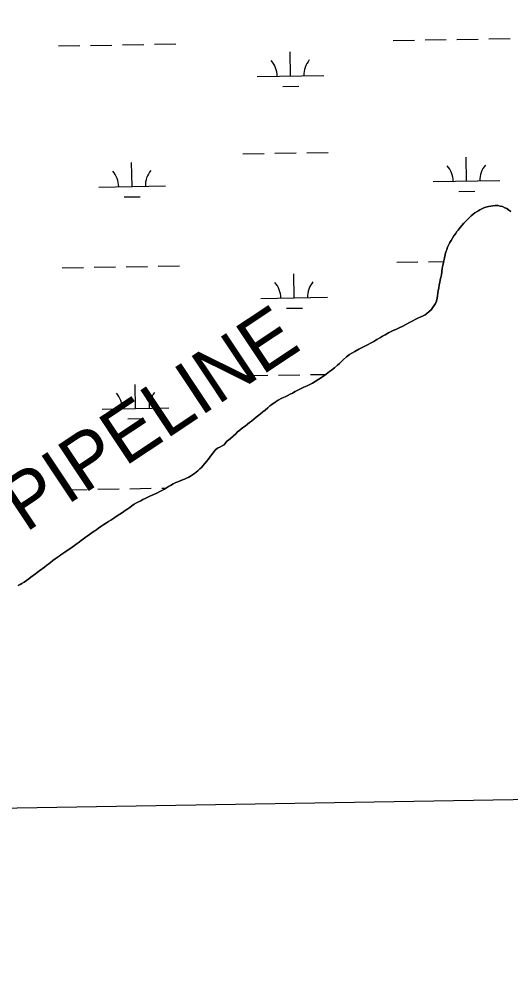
# Model space of a CAD drawing. Extents: x 3855477 to 3893699, y 299188 to 325115.
# Drawn here: x 3876351 to 3877088, y 304617 to 306070 of the extents above; entities that cross this region are included whole.
import ezdxf

# ---------------------------------------------------------------- set-up
doc = ezdxf.new("R2010")
doc.units = 0
for name, color, linetype in [('V-GRID-FRAM', 7, 'Continuous'), ('V-RIVR-IDEN', 7, 'Continuous'), ('V-TOPO-SHOR', 7, 'Continuous'), ('V-WETL-SWMP', 7, 'Continuous')]:
    doc.layers.add(name, color=color, linetype=linetype)

msp = doc.modelspace()

# ---------------------------------------------------------------- linework, layer by layer
at = {"layer": 'V-GRID-FRAM'}
msp.add_lwpolyline([(3859445.3, 322797), (3891292.6, 323315.8), (3891596.8, 305135.9), (3859733.6, 304616.8), (3859445.3, 322797)], dxfattribs=at)
at = {"layer": 'V-TOPO-SHOR'}
for points in [[(3877088.4, 305781.8), (3877085.5, 305783.9), (3877082.3, 305785.9), (3877079.5, 305787.3), (3877075.7, 305788.9), (3877072.5, 305789.8), (3877068.9, 305790.5), (3877064.9, 305790.5), (3877061.4, 305790.2), (3877058.4, 305789.8), (3877054.8, 305789), (3877051, 305788.1), (3877047.7, 305787), (3877044.6, 305785.7), (3877041.7, 305784.2), (3877038.6, 305782.4), (3877034.4, 305779.6), (3877032, 305777.7), (3877028.9, 305775), (3877026.7, 305773), (3877023.8, 305770.3), (3877020.7, 305767.3), (3877017.6, 305764), (3877014.9, 305760.9), (3877012.1, 305757.6), (3877009.1, 305753.9), (3877007.2, 305751.5), (3877005.1, 305748.4), (3877002.8, 305745.1), (3877000.7, 305741.8), (3876998.6, 305738.4), (3876996.7, 305735.2), (3876995.1, 305732.2)], [(3876995.1, 305732.2), (3876993.5, 305728.1), (3876992.3, 305724.8), (3876991, 305720.7), (3876990, 305717.8), (3876989.8, 305716.8)], [(3876989.8, 305716.8), (3876986.1, 305700.7), (3876985.4, 305696.9), (3876984.9, 305691.3), (3876984.1, 305686.7), (3876983.3, 305682.8), (3876982.5, 305679.1), (3876981.6, 305675.3), (3876980.9, 305671.9), (3876980.1, 305666.9), (3876979.4, 305663.2), (3876979, 305659.4), (3876978.4, 305655.4), (3876977.8, 305651.9), (3876976.6, 305647.4), (3876975.1, 305643.9), (3876973.4, 305640.9), (3876970.9, 305637.2), (3876968.6, 305634.3), (3876966, 305631.6), (3876962.3, 305628.7)], [(3876962.3, 305628.7), (3876959.6, 305627), (3876956.6, 305625.3), (3876953.3, 305623.8), (3876948.9, 305621.9), (3876945.7, 305620.4), (3876940.1, 305617.4), (3876936.4, 305615.4), (3876930.6, 305612.3), (3876926.1, 305609.8), (3876920.7, 305607.1), (3876915.7, 305604.8), (3876912.9, 305603.6), (3876908.9, 305601.8), (3876904.7, 305599.7), (3876899.8, 305596.9), (3876895.7, 305594.7), (3876892.6, 305592.9), (3876887.4, 305589.9), (3876882.5, 305587), (3876877.6, 305584.1), (3876874.3, 305582.4), (3876869.1, 305579.8), (3876864.1, 305577.2), (3876860.2, 305575.4), (3876854, 305571.9), (3876849.6, 305569.5), (3876846.4, 305567.4), (3876841.6, 305563.7), (3876837.4, 305559.9), (3876833.6, 305556.1), (3876831.3, 305553.9), (3876828, 305551.2), (3876823.6, 305547.5), (3876819.1, 305543.9), (3876816.3, 305541.7), (3876811.2, 305537.9), (3876805.8, 305533.9), (3876800.1, 305530.1), (3876794.7, 305526.9), (3876790.6, 305524.5), (3876787.7, 305522.9), (3876782.8, 305520.4), (3876777.9, 305518.1), (3876771.9, 305515.1), (3876767.8, 305513.2), (3876764.9, 305511.8), (3876760.6, 305509.5), (3876757, 305507.7), (3876752.6, 305505.3), (3876749.9, 305503.9), (3876744.8, 305501.7), (3876739.4, 305498.9), (3876734.5, 305495.8), (3876729.6, 305492.4), (3876726.9, 305490.2), (3876723.6, 305487.2), (3876719.9, 305484.1), (3876716.3, 305481.2), (3876712.5, 305478.3), (3876710.1, 305476.5), (3876706.2, 305473.4), (3876702.7, 305470.5), (3876699.2, 305467.5), (3876696.4, 305465.2), (3876693.3, 305462.7), (3876689.6, 305460), (3876685.9, 305457.2), (3876681.5, 305453.8), (3876678.4, 305451.3), (3876675.5, 305448.5), (3876671.7, 305444.9), (3876667.9, 305441.4), (3876664.9, 305438.8), (3876662.2, 305437.2), (3876658.2, 305432), (3876655.3, 305430.2), (3876651.7, 305428.4), (3876648.4, 305426.8), (3876645.3, 305424.5), (3876642.8, 305421.6)], [(3876642.8, 305421.6), (3876640.3, 305418), (3876637.9, 305414.8), (3876635.9, 305412), (3876633.9, 305409.2), (3876631.6, 305406.8), (3876628.7, 305403.3), (3876626.1, 305400.6), (3876624, 305398.1), (3876621.9, 305395.9), (3876618.9, 305392.9), (3876616.3, 305390.9), (3876613.5, 305388.7), (3876610.7, 305386.8), (3876607.9, 305384.8), (3876605.3, 305383.3), (3876601.6, 305381.7), (3876598.8, 305380.6), (3876595.8, 305379.4), (3876592.3, 305378.1), (3876588.9, 305376.6), (3876585.9, 305375.2), (3876581.7, 305373.2), (3876577.9, 305371.1), (3876574.8, 305369.3), (3876571.6, 305367.4), (3876568.6, 305365.6), (3876564.6, 305363.3), (3876561.9, 305361.8), (3876557.3, 305359.5), (3876553.7, 305357.8), (3876550.2, 305356.3), (3876546.7, 305354.9), (3876543.8, 305353.5), (3876539.6, 305351.6), (3876536.4, 305350), (3876533.2, 305348.2), (3876529.6, 305346.3), (3876526.7, 305344.8), (3876523.4, 305342.8), (3876519.5, 305340.3), (3876516.5, 305338.1), (3876513.6, 305336.1), (3876509.8, 305333.6), (3876505.6, 305330.6), (3876501.5, 305327.9), (3876497.8, 305325.4), (3876494.2, 305323.2), (3876491, 305321), (3876488, 305319.1), (3876484.9, 305317.2), (3876481.5, 305315), (3876477.5, 305312.4), (3876473.4, 305309.7), (3876469.6, 305307), (3876467, 305305.2), (3876464, 305303.1), (3876460.1, 305300.3), (3876456.4, 305297.7), (3876452.7, 305295), (3876449.6, 305292.8), (3876446.6, 305290.6), (3876444.1, 305288.8), (3876440.5, 305286), (3876437.8, 305284.1), (3876433.8, 305281), (3876430.3, 305278.6), (3876426.6, 305276), (3876422.7, 305273.4), (3876419, 305271), (3876416.3, 305269.2), (3876413.4, 305267), (3876410.6, 305265), (3876407.8, 305263.1), (3876404.8, 305260.8), (3876401.4, 305258.3), (3876397.8, 305255.6), (3876395, 305253.6), (3876392, 305251.3), (3876388.8, 305248.7), (3876385.3, 305246.2), (3876381.8, 305243.6), (3876377.9, 305240.5), (3876375.2, 305238.6), (3876371.8, 305236.2), (3876368.4, 305233.6), (3876365, 305231.1), (3876361.6, 305228.4), (3876358.3, 305226.1), (3876354.8, 305224.1), (3876352.1, 305222.6), (3876349.2, 305221.1)]]:
    msp.add_lwpolyline(points, dxfattribs=at)
at = {"layer": 'V-WETL-SWMP'}
for p, q in [((3876911.6, 306038.1), (3876943.6, 306038.6)), ((3876959.6, 306038.9), (3876991.5, 306039.4)), ((3877007.5, 306039.7), (3877039.5, 306040.2)), ((3877055.5, 306040.4), (3877087.5, 306041)), ((3876409.7, 306029.9), (3876441.7, 306030.4)), ((3876457.7, 306030.7), (3876489.7, 306031.2)), ((3876505.7, 306031.5), (3876537.7, 306032)), ((3876553.7, 306032.3), (3876585.7, 306032.8)), ((3876757.8, 305984.8), (3876757.2, 306020.8)), ((3876707.8, 305984), (3876807.8, 305985.6)), ((3876746.1, 305969.2), (3876770.1, 305969.6)), ((3876686.3, 305868.2), (3876718.3, 305868.7)), ((3876734.3, 305869), (3876766.3, 305869.5)), ((3876782.3, 305869.8), (3876814.3, 305870.3)), ((3877021.8, 305827.3), (3877021.3, 305863.2)), ((3876520, 305819.1), (3876519.4, 305855.1)), ((3876470, 305818.3), (3876570, 305819.9)), ((3876971.9, 305826.4), (3877071.8, 305828.1)), ((3876508.3, 305803.5), (3876532.3, 305803.8)), ((3877010.1, 305811.6), (3877034.1, 305812)), ((3877044.6, 305785.7), (3877047.7, 305787)), ((3877047.7, 305787), (3877051, 305788.1)), ((3877051, 305788.1), (3877054.8, 305789)), ((3877054.8, 305789), (3877058.4, 305789.8)), ((3877058.4, 305789.8), (3877061.4, 305790.2)), ((3877061.4, 305790.2), (3877064.9, 305790.5)), ((3877064.9, 305790.5), (3877068.9, 305790.5)), ((3877068.9, 305790.5), (3877072.5, 305789.8)), ((3877072.5, 305789.8), (3877075.7, 305788.9)), ((3877075.7, 305788.9), (3877079.5, 305787.3)), ((3877079.5, 305787.3), (3877082.3, 305785.9)), ((3877023.8, 305770.3), (3877026.7, 305773)), ((3877026.7, 305773), (3877028.9, 305775)), ((3877028.9, 305775), (3877032, 305777.7)), ((3877032, 305777.7), (3877034.4, 305779.6)), ((3877034.4, 305779.6), (3877038.6, 305782.4)), ((3877038.6, 305782.4), (3877041.7, 305784.2)), ((3877041.7, 305784.2), (3877044.6, 305785.7)), ((3877082.3, 305785.9), (3877085.5, 305783.9)), ((3877085.5, 305783.9), (3877088.4, 305781.8)), ((3877009.1, 305753.9), (3877012.1, 305757.6)), ((3877012.1, 305757.6), (3877014.9, 305760.9)), ((3877014.9, 305760.9), (3877017.6, 305764)), ((3877017.6, 305764), (3877020.7, 305767.3)), ((3877020.7, 305767.3), (3877023.8, 305770.3)), ((3877000.7, 305741.8), (3877002.8, 305745.1)), ((3877002.8, 305745.1), (3877005.1, 305748.4)), ((3877005.1, 305748.4), (3877007.2, 305751.5)), ((3877007.2, 305751.5), (3877009.1, 305753.9)), ((3876992.3, 305724.8), (3876993.5, 305728.1)), ((3876993.5, 305728.1), (3876995.1, 305732.2)), ((3876995.1, 305732.2), (3876996.7, 305735.2)), ((3876996.7, 305735.2), (3876998.6, 305738.4)), ((3876998.6, 305738.4), (3877000.7, 305741.8)), ((3876986.1, 305700.7), (3876989.8, 305716.8)), ((3876989.8, 305716.8), (3876990, 305717.8)), ((3876990, 305717.8), (3876991, 305720.7)), ((3876991, 305720.7), (3876992.3, 305724.8)), ((3876511.1, 305698.8), (3876543.1, 305699.4)), ((3876559.1, 305699.6), (3876591.1, 305700.1)), ((3876917, 305705.5), (3876949, 305706)), ((3876965, 305706.2), (3876987.4, 305706.6)), ((3876985.4, 305696.9), (3876986.1, 305700.7)), ((3876415.1, 305697.3), (3876447.1, 305697.8)), ((3876463.1, 305698.1), (3876495.1, 305698.6)), ((3876763.2, 305652.2), (3876762.6, 305688.2)), ((3876983.3, 305682.8), (3876984.1, 305686.7)), ((3876984.1, 305686.7), (3876984.9, 305691.3)), ((3876984.9, 305691.3), (3876985.4, 305696.9)), ((3876980.1, 305666.9), (3876980.9, 305671.9)), ((3876980.9, 305671.9), (3876981.6, 305675.3)), ((3876981.6, 305675.3), (3876982.5, 305679.1)), ((3876982.5, 305679.1), (3876983.3, 305682.8)), ((3876977.8, 305651.9), (3876978.4, 305655.4)), ((3876978.4, 305655.4), (3876979, 305659.4)), ((3876979, 305659.4), (3876979.4, 305663.2)), ((3876979.4, 305663.2), (3876980.1, 305666.9)), ((3876713.2, 305651.4), (3876813.2, 305653)), ((3876970.9, 305637.2), (3876973.4, 305640.9)), ((3876973.4, 305640.9), (3876975.1, 305643.9)), ((3876975.1, 305643.9), (3876976.6, 305647.4)), ((3876976.6, 305647.4), (3876977.8, 305651.9)), ((3876751.5, 305636.6), (3876775.5, 305637)), ((3876956.6, 305625.3), (3876959.6, 305627)), ((3876959.6, 305627), (3876962.3, 305628.7)), ((3876962.3, 305628.7), (3876966, 305631.6)), ((3876966, 305631.6), (3876968.6, 305634.3)), ((3876968.6, 305634.3), (3876970.9, 305637.2)), ((3876926.1, 305609.8), (3876930.6, 305612.3)), ((3876930.6, 305612.3), (3876936.4, 305615.4)), ((3876936.4, 305615.4), (3876940.1, 305617.4)), ((3876940.1, 305617.4), (3876945.7, 305620.4)), ((3876945.7, 305620.4), (3876948.9, 305621.9)), ((3876948.9, 305621.9), (3876953.3, 305623.8)), ((3876953.3, 305623.8), (3876956.6, 305625.3)), ((3876899.8, 305596.9), (3876904.7, 305599.7)), ((3876904.7, 305599.7), (3876908.9, 305601.8)), ((3876908.9, 305601.8), (3876912.9, 305603.6)), ((3876912.9, 305603.6), (3876915.7, 305604.8)), ((3876915.7, 305604.8), (3876920.7, 305607.1)), ((3876920.7, 305607.1), (3876926.1, 305609.8)), ((3876874.3, 305582.4), (3876877.6, 305584.1)), ((3876877.6, 305584.1), (3876882.5, 305587)), ((3876882.5, 305587), (3876887.4, 305589.9)), ((3876887.4, 305589.9), (3876892.6, 305592.9)), ((3876892.6, 305592.9), (3876895.7, 305594.7)), ((3876895.7, 305594.7), (3876899.8, 305596.9)), ((3876846.4, 305567.4), (3876849.6, 305569.5)), ((3876849.6, 305569.5), (3876854, 305571.9)), ((3876854, 305571.9), (3876860.2, 305575.4)), ((3876860.2, 305575.4), (3876864.1, 305577.2)), ((3876864.1, 305577.2), (3876869.1, 305579.8)), ((3876869.1, 305579.8), (3876874.3, 305582.4)), ((3876828, 305551.2), (3876831.3, 305553.9)), ((3876831.3, 305553.9), (3876833.6, 305556.1)), ((3876833.6, 305556.1), (3876837.4, 305559.9)), ((3876837.4, 305559.9), (3876841.6, 305563.7)), ((3876841.6, 305563.7), (3876846.4, 305567.4)), ((3876811.2, 305537.9), (3876816.3, 305541.7)), ((3876816.3, 305541.7), (3876819.1, 305543.9)), ((3876819.1, 305543.9), (3876823.6, 305547.5)), ((3876823.6, 305547.5), (3876828, 305551.2)), ((3876691.7, 305535.6), (3876723.7, 305536.1)), ((3876739.7, 305536.4), (3876771.7, 305536.9)), ((3876787.7, 305537.2), (3876810.7, 305537.5)), ((3876790.6, 305524.5), (3876794.7, 305526.9)), ((3876794.7, 305526.9), (3876800.1, 305530.1)), ((3876800.1, 305530.1), (3876805.8, 305533.9)), ((3876805.8, 305533.9), (3876811.2, 305537.9)), ((3876525.4, 305486.4), (3876524.8, 305522.4)), ((3876760.6, 305509.5), (3876764.9, 305511.8)), ((3876764.9, 305511.8), (3876767.8, 305513.2)), ((3876767.8, 305513.2), (3876771.9, 305515.1)), ((3876771.9, 305515.1), (3876777.9, 305518.1)), ((3876777.9, 305518.1), (3876782.8, 305520.4)), ((3876782.8, 305520.4), (3876787.7, 305522.9)), ((3876787.7, 305522.9), (3876790.6, 305524.5)), ((3876729.6, 305492.4), (3876734.5, 305495.8)), ((3876734.5, 305495.8), (3876739.4, 305498.9)), ((3876739.4, 305498.9), (3876744.8, 305501.7)), ((3876744.8, 305501.7), (3876749.9, 305503.9)), ((3876749.9, 305503.9), (3876752.6, 305505.3)), ((3876752.6, 305505.3), (3876757, 305507.7)), ((3876757, 305507.7), (3876760.6, 305509.5)), ((3876475.4, 305485.6), (3876575.4, 305487.3)), ((3876712.5, 305478.3), (3876716.3, 305481.2)), ((3876716.3, 305481.2), (3876719.9, 305484.1)), ((3876719.9, 305484.1), (3876723.6, 305487.3)), ((3876723.6, 305487.3), (3876726.9, 305490.2)), ((3876726.9, 305490.2), (3876729.6, 305492.4)), ((3876513.7, 305470.8), (3876537.7, 305471.2)), ((3876696.4, 305465.2), (3876699.2, 305467.5)), ((3876699.2, 305467.5), (3876702.7, 305470.5)), ((3876702.7, 305470.5), (3876706.2, 305473.4)), ((3876706.2, 305473.4), (3876710.1, 305476.5)), ((3876710.1, 305476.5), (3876712.5, 305478.3)), ((3876678.4, 305451.3), (3876681.5, 305453.8)), ((3876681.5, 305453.8), (3876685.9, 305457.2)), ((3876685.9, 305457.2), (3876689.6, 305460)), ((3876689.6, 305460), (3876693.3, 305462.7)), ((3876693.3, 305462.7), (3876696.4, 305465.2)), ((3876662.2, 305437.2), (3876664.9, 305438.8)), ((3876664.9, 305438.8), (3876667.9, 305441.4)), ((3876667.9, 305441.4), (3876671.7, 305444.9)), ((3876671.7, 305444.9), (3876675.5, 305448.5)), ((3876675.5, 305448.5), (3876678.4, 305451.3)), ((3876642.8, 305421.6), (3876645.3, 305424.5)), ((3876645.3, 305424.5), (3876648.4, 305426.8)), ((3876648.4, 305426.8), (3876651.7, 305428.4)), ((3876651.7, 305428.4), (3876655.3, 305430.2)), ((3876655.3, 305430.2), (3876658.2, 305432)), ((3876658.2, 305432), (3876662.2, 305437.2)), ((3876631.6, 305406.8), (3876633.9, 305409.2)), ((3876633.9, 305409.2), (3876635.9, 305412)), ((3876635.9, 305412), (3876637.9, 305414.8)), ((3876637.9, 305414.8), (3876640.3, 305418)), ((3876640.3, 305418), (3876642.8, 305421.6)), ((3876618.8, 305392.9), (3876621.9, 305395.9)), ((3876621.9, 305395.9), (3876624, 305398.1)), ((3876624, 305398.1), (3876626.1, 305400.6)), ((3876626.1, 305400.6), (3876628.7, 305403.3)), ((3876628.7, 305403.3), (3876631.6, 305406.8)), ((3876592.3, 305378.1), (3876595.8, 305379.4)), ((3876595.8, 305379.4), (3876598.8, 305380.6)), ((3876598.8, 305380.6), (3876601.6, 305381.7)), ((3876601.6, 305381.7), (3876605.3, 305383.3)), ((3876605.3, 305383.3), (3876607.9, 305384.8)), ((3876607.9, 305384.8), (3876610.7, 305386.8)), ((3876610.7, 305386.8), (3876613.5, 305388.7)), ((3876613.5, 305388.7), (3876616.3, 305390.9)), ((3876616.3, 305390.9), (3876618.8, 305392.9)), ((3876420.6, 305364.7), (3876452.5, 305365.2)), ((3876468.5, 305365.4), (3876500.5, 305366)), ((3876516.5, 305366.2), (3876548.5, 305366.7)), ((3876564.5, 305367), (3876571.1, 305367.1)), ((3876564.6, 305363.3), (3876568.6, 305365.6)), ((3876568.6, 305365.6), (3876571.6, 305367.4)), ((3876571.6, 305367.4), (3876574.8, 305369.3)), ((3876574.8, 305369.3), (3876577.9, 305371.1)), ((3876577.9, 305371.1), (3876581.7, 305373.2)), ((3876581.7, 305373.2), (3876585.9, 305375.2)), ((3876585.9, 305375.2), (3876588.9, 305376.6)), ((3876588.9, 305376.6), (3876592.3, 305378.1)), ((3876536.4, 305350), (3876539.6, 305351.6)), ((3876539.6, 305351.6), (3876543.8, 305353.5)), ((3876543.8, 305353.5), (3876546.7, 305354.9)), ((3876546.7, 305354.9), (3876550.2, 305356.3)), ((3876550.2, 305356.3), (3876553.7, 305357.8)), ((3876553.7, 305357.8), (3876557.3, 305359.5)), ((3876557.3, 305359.5), (3876561.9, 305361.8)), ((3876561.9, 305361.8), (3876564.6, 305363.3)), ((3876509.8, 305333.6), (3876516.5, 305338.1)), ((3876516.5, 305338.1), (3876519.5, 305340.4)), ((3876519.5, 305340.4), (3876523.4, 305342.8)), ((3876523.4, 305342.8), (3876526.7, 305344.8)), ((3876526.7, 305344.8), (3876529.6, 305346.3)), ((3876529.6, 305346.3), (3876533.2, 305348.2)), ((3876533.2, 305348.2), (3876536.4, 305350)), ((3876491, 305321), (3876494.2, 305323.2)), ((3876494.2, 305323.2), (3876497.8, 305325.4)), ((3876497.8, 305325.4), (3876501.5, 305327.9)), ((3876501.5, 305327.9), (3876505.6, 305330.6)), ((3876505.6, 305330.6), (3876509.8, 305333.6)), ((3876467, 305305.2), (3876469.6, 305307)), ((3876469.6, 305307), (3876473.4, 305309.7)), ((3876473.4, 305309.7), (3876477.5, 305312.4)), ((3876477.5, 305312.4), (3876484.9, 305317.2)), ((3876484.9, 305317.2), (3876488, 305319.1)), ((3876488, 305319.1), (3876491, 305321)), ((3876446.6, 305290.6), (3876449.6, 305292.8)), ((3876449.6, 305292.8), (3876452.7, 305295)), ((3876452.7, 305295), (3876456.4, 305297.7)), ((3876456.4, 305297.7), (3876460.1, 305300.3)), ((3876460.1, 305300.3), (3876464, 305303.1)), ((3876464, 305303.1), (3876467, 305305.2)), ((3876426.6, 305276), (3876430.3, 305278.6)), ((3876430.3, 305278.6), (3876433.8, 305281)), ((3876433.8, 305281), (3876437.8, 305284.1)), ((3876437.8, 305284.1), (3876440.5, 305286)), ((3876440.5, 305286), (3876444.1, 305288.8)), ((3876444.1, 305288.8), (3876446.6, 305290.6)), ((3876407.8, 305263.1), (3876413.4, 305267)), ((3876413.4, 305267), (3876416.3, 305269.2)), ((3876416.3, 305269.2), (3876419, 305271)), ((3876419, 305271), (3876422.7, 305273.4)), ((3876422.7, 305273.4), (3876426.6, 305276)), ((3876385.3, 305246.2), (3876388.8, 305248.7)), ((3876388.8, 305248.7), (3876392, 305251.3)), ((3876392, 305251.3), (3876395, 305253.6)), ((3876395, 305253.6), (3876397.8, 305255.6)), ((3876397.8, 305255.6), (3876401.4, 305258.3)), ((3876401.4, 305258.3), (3876404.8, 305260.8)), ((3876404.8, 305260.8), (3876407.8, 305263.1)), ((3876368.4, 305233.6), (3876371.8, 305236.2)), ((3876371.8, 305236.2), (3876375.2, 305238.6)), ((3876375.2, 305238.6), (3876377.9, 305240.5)), ((3876377.9, 305240.5), (3876381.8, 305243.6)), ((3876381.8, 305243.6), (3876385.3, 305246.2)), ((3876349.2, 305221.1), (3876352.1, 305222.6)), ((3876352.1, 305222.6), (3876354.8, 305224.1)), ((3876354.8, 305224.1), (3876358.3, 305226.1)), ((3876358.3, 305226.1), (3876361.6, 305228.4)), ((3876361.6, 305228.4), (3876365, 305231.1)), ((3876365, 305231.1), (3876368.4, 305233.6))]:
    msp.add_line(p, q, dxfattribs=at)
for centre, start, end in [((3876702.6, 305984.4), 0.1615, 41.7052), ((3876813, 305986.2), 140.1615, 181.7052), ((3876966.6, 305826.8), 0.1615, 41.7052), ((3877077.1, 305828.6), 140.1615, 181.7052), ((3876464.8, 305818.7), 0.1615, 41.7052), ((3876575.2, 305820.5), 140.1615, 181.7052), ((3876708, 305651.8), 0.1615, 41.7052), ((3876818.5, 305653.6), 140.1615, 181.7052), ((3876580.7, 305487.8), 140.1615, 181.7052), ((3876470.2, 305486), 0.1615, 41.7052)]:
    msp.add_arc(centre, 35.2, start, end, dxfattribs=at)

# ---------------------------------------------------------------- texts
at = {"layer": 'V-RIVR-IDEN'}
msp.add_text('PIPELINE', height=83, rotation=33.6087, dxfattribs=at).set_placement((3876360.2, 305299.6))

doc.saveas('drawing.dxf')
